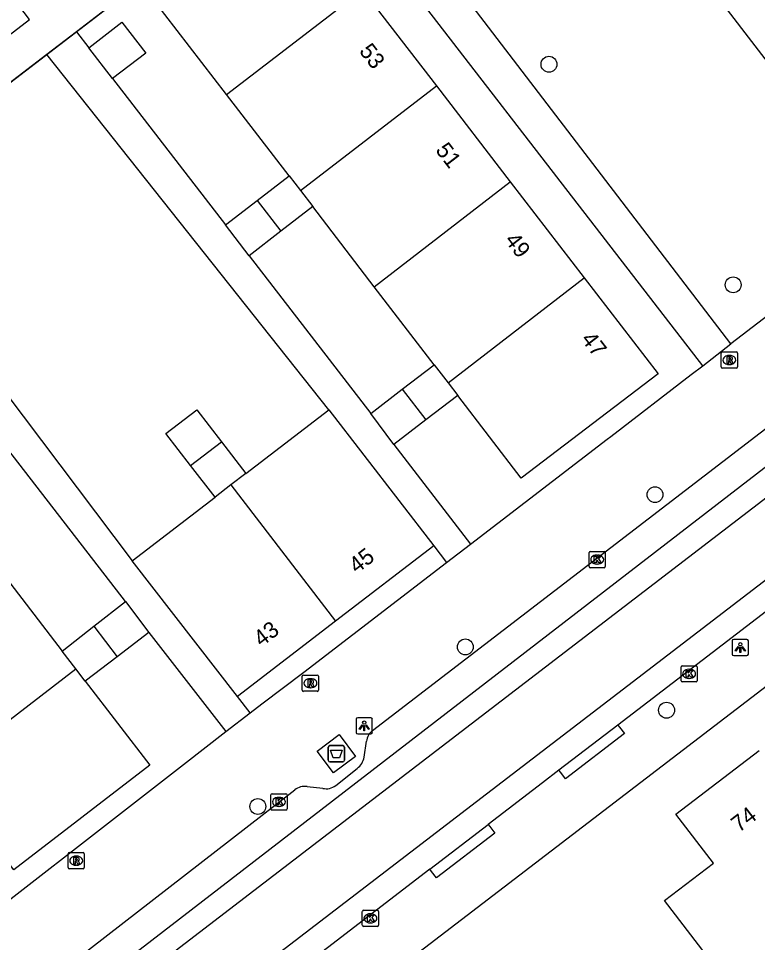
# Model space of a CAD drawing. Extents: x 159353 to 160616, y 385893 to 387321.
# Drawn here: x 160190.3 to 160235.9, y 386719 to 386775.9 of the extents above; entities that cross this region are included whole.
import ezdxf

# ---------------------------------------------------------------- set-up
doc = ezdxf.new("R2010")
doc.units = 0
for name, color, linetype in [('IMGEO_Afval_apart_plaats', 7, 'Continuous'), ('IMGEO_Boom', 7, 'Continuous'), ('IMGEO_Erf', 7, 'Continuous'), ('IMGEO_Hek', 7, 'Continuous'), ('IMGEO_Kolk', 7, 'Continuous'), ('IMGEO_Lichtpunt', 7, 'Continuous'), ('IMGEO_Pand', 7, 'Continuous'), ('IMGEO_Pand_nummerreeks', 7, 'Continuous'), ('IMGEO_Rijbaan_lokaal_gesloten', 7, 'Continuous'), ('IMGEO_Rioolput', 7, 'Continuous'), ('IMGEO_Voetpad_gesloten', 7, 'Continuous'), ('IMGEO_Voetpad_open', 7, 'Continuous')]:
    doc.layers.add(name, color=color, linetype=linetype)

msp = doc.modelspace()

# ---------------------------------------------------------------- linework, layer by layer
at = {"layer": 'IMGEO_Afval_apart_plaats'}
for p, q in [((160209.415, 386730.226), (160209.415, 386731.026)), ((160209.415, 386731.026), (160209.415, 386730.226)), ((160209.515, 386731.126), (160210.305, 386731.126)), ((160210.305, 386731.126), (160209.515, 386731.126)), ((160210.405, 386731.026), (160210.405, 386730.226)), ((160210.405, 386730.226), (160210.405, 386731.026)), ((160210.305, 386730.126), (160209.515, 386730.126)), ((160209.515, 386730.126), (160210.305, 386730.126))]:
    msp.add_line(p, q, dxfattribs=at)
msp.add_lwpolyline([(160209.558, 386730.84), (160210.262, 386730.84), (160210.113, 386730.37), (160209.707, 386730.37), (160209.558, 386730.84)], dxfattribs=at)
for centre, start, end in [((160209.515, 386731.026), 90, 180), ((160209.515, 386731.026), 90, 180), ((160210.305, 386731.026), 0, 90), ((160210.305, 386731.026), 360, 90), ((160209.515, 386730.226), 180, 270), ((160209.515, 386730.226), 180, 270), ((160210.305, 386730.226), 270, 0), ((160210.305, 386730.226), 270, 0)]:
    msp.add_arc(centre, 0.1, start, end, dxfattribs=at)
at = {"layer": 'IMGEO_Boom'}
for centre in [(160223.011, 386773.098), (160234.359, 386759.508), (160229.544, 386746.586), (160217.858, 386737.206), (160230.257, 386733.307), (160205.077, 386727.378)]:
    msp.add_circle(centre, 0.489, dxfattribs=at)
at = {"layer": 'IMGEO_Erf'}
for points in [[(160208.162, 386786.037), (160193.904, 386775.103)], [(160192.069, 386773.695), (160180.497, 386764.821)]]:
    msp.add_lwpolyline(points, dxfattribs=at)
at = {"layer": 'IMGEO_Hek'}
msp.add_lwpolyline([(160210.231, 386787.624), (160170.044, 386756.805), (160167.142, 386754.601)], dxfattribs=at)
at = {"layer": 'IMGEO_Kolk'}
for p, q in [((160225.481, 386742.161), (160225.481, 386743.013)), ((160225.556, 386743.087), (160226.408, 386743.087)), ((160226.482, 386743.013), (160226.482, 386742.161)), ((160225.969, 386742.867), (160225.994, 386742.867)), ((160226.408, 386742.087), (160225.556, 386742.087)), ((160225.992, 386742.307), (160225.967, 386742.307)), ((160231.148, 386735.121), (160231.148, 386735.973)), ((160231.223, 386736.047), (160232.075, 386736.047)), ((160231.636, 386735.827), (160231.661, 386735.827)), ((160232.149, 386735.973), (160232.149, 386735.121)), ((160232.075, 386735.047), (160231.223, 386735.047)), ((160231.659, 386735.267), (160231.634, 386735.267)), ((160205.952, 386728.161), (160206.804, 386728.161)), ((160205.877, 386727.235), (160205.877, 386728.087)), ((160206.365, 386727.941), (160206.39, 386727.941)), ((160206.878, 386728.087), (160206.878, 386727.235)), ((160206.804, 386727.161), (160205.952, 386727.161)), ((160206.388, 386727.381), (160206.363, 386727.381)), ((160211.513, 386720.062), (160211.513, 386720.914)), ((160211.588, 386720.988), (160212.44, 386720.988)), ((160212.001, 386720.768), (160212.026, 386720.768)), ((160212.514, 386720.914), (160212.514, 386720.062)), ((160212.024, 386720.208), (160211.999, 386720.208)), ((160212.44, 386719.988), (160211.588, 386719.988))]:
    msp.add_line(p, q, dxfattribs=at)
for points in [[(160225.481, 386742.161), (160225.481, 386743.013)], [(160225.556, 386743.087), (160226.408, 386743.087)], [(160226.482, 386743.013), (160226.482, 386742.161)], [(160225.802, 386742.787), (160225.925, 386742.787), (160225.925, 386742.636), (160226.055, 386742.787), (160226.219, 386742.787), (160226.073, 386742.636), (160226.226, 386742.387), (160226.074, 386742.387), (160225.989, 386742.551), (160225.925, 386742.484), (160225.925, 386742.387), (160225.802, 386742.387), (160225.802, 386742.787)], [(160226.408, 386742.087), (160225.556, 386742.087)], [(160231.148, 386735.121), (160231.148, 386735.973)], [(160231.223, 386736.047), (160232.075, 386736.047)], [(160231.469, 386735.747), (160231.592, 386735.747), (160231.592, 386735.596), (160231.722, 386735.747), (160231.886, 386735.747), (160231.74, 386735.596), (160231.893, 386735.347), (160231.741, 386735.347), (160231.656, 386735.511), (160231.592, 386735.444), (160231.592, 386735.347), (160231.469, 386735.347), (160231.469, 386735.747)], [(160232.149, 386735.973), (160232.149, 386735.121)], [(160232.075, 386735.047), (160231.223, 386735.047)], [(160205.952, 386728.161), (160206.804, 386728.161)], [(160205.877, 386727.235), (160205.877, 386728.087)], [(160206.198, 386727.861), (160206.321, 386727.861), (160206.321, 386727.71), (160206.451, 386727.861), (160206.615, 386727.861), (160206.469, 386727.71), (160206.622, 386727.461), (160206.47, 386727.461), (160206.385, 386727.625), (160206.321, 386727.558), (160206.321, 386727.461), (160206.198, 386727.461), (160206.198, 386727.861)], [(160206.878, 386728.087), (160206.878, 386727.235)], [(160206.804, 386727.161), (160205.952, 386727.161)], [(160211.513, 386720.062), (160211.513, 386720.914)], [(160211.588, 386720.988), (160212.44, 386720.988)], [(160212.514, 386720.914), (160212.514, 386720.062)], [(160211.834, 386720.688), (160211.957, 386720.688), (160211.957, 386720.537), (160212.087, 386720.688), (160212.251, 386720.688), (160212.105, 386720.537), (160212.258, 386720.288), (160212.106, 386720.288), (160212.021, 386720.452), (160211.957, 386720.385), (160211.957, 386720.288), (160211.834, 386720.288), (160211.834, 386720.688)], [(160212.44, 386719.988), (160211.588, 386719.988)]]:
    msp.add_lwpolyline(points, dxfattribs=at)
for centre, start, end in [((160225.558, 386743.011), 91.552, 178.448), ((160225.558, 386743.011), 91.552, 178.448), ((160226.406, 386743.011), 1.552, 88.448), ((160226.406, 386743.011), 1.552, 88.448), ((160225.558, 386742.163), 181.552, 268.448), ((160225.558, 386742.163), 181.552, 268.448), ((160226.406, 386742.163), 271.552, 358.448), ((160226.406, 386742.163), 271.552, 358.448), ((160231.225, 386735.971), 91.552, 178.448), ((160231.225, 386735.971), 91.552, 178.448), ((160232.073, 386735.971), 1.552, 88.448), ((160232.073, 386735.971), 1.552, 88.448), ((160231.225, 386735.123), 181.552, 268.448), ((160231.225, 386735.123), 181.552, 268.448), ((160232.073, 386735.123), 271.552, 358.448), ((160232.073, 386735.123), 271.552, 358.448), ((160205.954, 386728.085), 91.552, 178.448), ((160205.954, 386728.085), 91.552, 178.448), ((160206.802, 386728.085), 1.552, 88.448), ((160206.802, 386728.085), 1.552, 88.448), ((160205.954, 386727.237), 181.552, 268.448), ((160205.954, 386727.237), 181.552, 268.448), ((160206.802, 386727.237), 271.552, 358.448), ((160206.802, 386727.237), 271.552, 358.448), ((160211.59, 386720.912), 91.552, 178.448), ((160211.59, 386720.912), 91.552, 178.448), ((160212.438, 386720.912), 1.552, 88.448), ((160212.438, 386720.912), 1.552, 88.448), ((160211.59, 386720.064), 181.552, 268.448), ((160211.59, 386720.064), 181.552, 268.448), ((160212.438, 386720.064), 271.552, 358.448), ((160212.438, 386720.064), 271.552, 358.448)]:
    msp.add_arc(centre, 0.0765, start, end, dxfattribs=at)
for centre, major_axis, ratio, start_param, end_param in [((160225.968, 386742.587), (-0.387, 0.002), 0.722429, 4.712389, 7.853982), ((160225.993, 386742.587), (-0.39, 0.002), 0.717154, 1.570796, 4.712389), ((160231.635, 386735.547), (-0.387, 0.002), 0.722429, 4.712389, 7.853982), ((160231.66, 386735.547), (-0.39, 0.002), 0.717154, 1.570796, 4.712389), ((160206.364, 386727.661), (-0.387, 0.002), 0.722429, 4.712389, 7.853982), ((160206.389, 386727.661), (-0.39, 0.002), 0.717154, 1.570796, 4.712389), ((160212, 386720.488), (-0.387, 0.002), 0.722429, 4.712389, 7.853982), ((160212.025, 386720.488), (-0.39, 0.002), 0.717154, 1.570796, 4.712389)]:
    msp.add_ellipse(centre, major_axis=major_axis, ratio=ratio, start_param=start_param, end_param=end_param, dxfattribs=at)
at = {"layer": 'IMGEO_Lichtpunt'}
for p, q in [((160234.301, 386737.573), (160234.301, 386736.766)), ((160234.301, 386737.573), (160234.301, 386736.766)), ((160235.203, 386737.668), (160234.395, 386737.668)), ((160235.203, 386737.668), (160234.395, 386737.668)), ((160235.297, 386736.766), (160235.297, 386737.573)), ((160235.297, 386736.766), (160235.297, 386737.573)), ((160234.395, 386736.672), (160235.203, 386736.672)), ((160234.395, 386736.672), (160235.203, 386736.672)), ((160211.133, 386732.747), (160211.133, 386731.94)), ((160211.133, 386732.747), (160211.133, 386731.94)), ((160212.035, 386732.842), (160211.227, 386732.842)), ((160212.035, 386732.842), (160211.227, 386732.842)), ((160212.129, 386731.94), (160212.129, 386732.747)), ((160212.129, 386731.94), (160212.129, 386732.747)), ((160211.227, 386731.846), (160212.035, 386731.846)), ((160211.227, 386731.846), (160212.035, 386731.846))]:
    msp.add_line(p, q, dxfattribs=at)
for points in [[(160234.675, 386737.237), (160234.714, 386737.209), (160234.526, 386736.947), (160234.488, 386736.974), (160234.675, 386737.237)], [(160234.887, 386737.209), (160234.925, 386737.236), (160235.112, 386736.974), (160235.073, 386736.946), (160234.887, 386737.209)], [(160234.777, 386737.189), (160234.824, 386737.189), (160234.824, 386736.867), (160234.777, 386736.867), (160234.777, 386737.189)], [(160211.507, 386732.411), (160211.546, 386732.383), (160211.358, 386732.121), (160211.32, 386732.148), (160211.507, 386732.411)], [(160211.609, 386732.363), (160211.656, 386732.363), (160211.656, 386732.041), (160211.609, 386732.041), (160211.609, 386732.363)], [(160211.719, 386732.383), (160211.757, 386732.41), (160211.944, 386732.148), (160211.905, 386732.12), (160211.719, 386732.383)]]:
    msp.add_lwpolyline(points, dxfattribs=at)
for centre in [(160234.8, 386737.371), (160211.632, 386732.545)]:
    msp.add_circle(centre, 0.0994, dxfattribs=at)
for centre, start, end in [((160234.395, 386737.573), 90, 180), ((160234.395, 386737.573), 90, 180), ((160235.203, 386737.573), 0, 90), ((160235.203, 386737.573), 0, 90), ((160234.395, 386736.766), 180, 270), ((160234.395, 386736.766), 180, 270), ((160235.203, 386736.766), 270, 0), ((160235.203, 386736.766), 270, 360), ((160211.227, 386732.747), 90, 180), ((160211.227, 386732.747), 90, 180), ((160212.035, 386732.747), 0, 90), ((160212.035, 386732.747), 0, 90), ((160211.227, 386731.94), 180, 270), ((160211.227, 386731.94), 180, 270), ((160212.035, 386731.94), 270, 0), ((160212.035, 386731.94), 270, 360)]:
    msp.add_arc(centre, 0.0946, start, end, dxfattribs=at)
at = {"layer": 'IMGEO_Pand'}
for points in [[(160239, 386789.048), (160250.864, 386773.572), (160241.642, 386766.505), (160229.78, 386781.982)], [(160203.149, 386771.235), (160198.587, 386777.172), (160206.966, 386783.595), (160211.52, 386777.681)], [(160191.003, 386775.862), (160189.133, 386778.301), (160186.339, 386776.158), (160188.209, 386773.719), (160191.003, 386775.862)], [(160203.149, 386771.235), (160211.52, 386777.681)], [(160211.52, 386777.681), (160216.074, 386771.767)], [(160194.658, 386774.12), (160196.7, 386775.686), (160198.184, 386773.776), (160196.129, 386772.223)], [(160196.129, 386772.223), (160194.658, 386774.12)], [(160207.697, 386765.317), (160216.074, 386771.767)], [(160216.074, 386771.767), (160220.627, 386765.854)], [(160206.999, 386766.224), (160203.149, 386771.235)], [(160205.031, 386764.71), (160206.999, 386766.224)], [(160206.999, 386766.224), (160207.697, 386765.317)], [(160212.244, 386759.398), (160220.627, 386765.854)], [(160220.627, 386765.854), (160225.181, 386759.94)], [(160207.697, 386765.317), (160208.457, 386764.327)], [(160203.074, 386763.205), (160205.031, 386764.71)], [(160205.031, 386764.71), (160206.498, 386762.812)], [(160208.457, 386764.327), (160206.498, 386762.812)], [(160212.244, 386759.398), (160208.457, 386764.327)], [(160204.538, 386761.298), (160203.074, 386763.205)], [(160206.498, 386762.812), (160204.538, 386761.298)], [(160216.792, 386753.48), (160225.181, 386759.94)], [(160225.181, 386759.94), (160229.735, 386754.026), (160221.301, 386747.612), (160217.388, 386752.704)], [(160215.947, 386754.579), (160212.244, 386759.398)], [(160213.973, 386753.075), (160215.947, 386754.579)], [(160215.947, 386754.579), (160216.792, 386753.48)], [(160216.792, 386753.48), (160217.388, 386752.704)], [(160212.028, 386751.594), (160213.973, 386753.075)], [(160213.973, 386753.075), (160215.422, 386751.191)], [(160217.388, 386752.704), (160215.422, 386751.191)], [(160200.925, 386748.385), (160199.399, 386750.348), (160201.323, 386751.808), (160202.829, 386749.847)], [(160204.335, 386747.887), (160209.446, 386751.81)], [(160209.446, 386751.81), (160215.914, 386743.439)], [(160213.455, 386749.679), (160212.028, 386751.594)], [(160215.422, 386751.191), (160213.455, 386749.679)], [(160200.925, 386748.385), (160202.829, 386749.847)], [(160202.829, 386749.847), (160204.335, 386747.887)], [(160202.443, 386746.434), (160200.925, 386748.385)], [(160204.335, 386747.887), (160203.42, 386747.184)], [(160203.42, 386747.184), (160202.443, 386746.434)], [(160203.42, 386747.184), (160209.865, 386738.793)], [(160197.342, 386742.518), (160202.443, 386746.434)], [(160215.914, 386743.439), (160209.865, 386738.793)], [(160203.816, 386734.147), (160197.342, 386742.518)], [(160189.315, 386741.767), (160193.019, 386736.955)], [(160194.969, 386738.484), (160196.917, 386740.013)], [(160196.917, 386740.013), (160198.367, 386738.1)], [(160193.019, 386736.955), (160194.969, 386738.484)], [(160194.969, 386738.484), (160196.405, 386736.603)], [(160209.865, 386738.793), (160203.816, 386734.147)], [(160198.367, 386738.1), (160196.405, 386736.603)], [(160193.87, 386735.85), (160193.019, 386736.955)], [(160196.405, 386736.603), (160194.442, 386735.106)], [(160185.491, 386729.4), (160193.87, 386735.85)], [(160194.442, 386735.106), (160193.87, 386735.85)], [(160194.442, 386735.106), (160198.424, 386729.933), (160190.046, 386723.483), (160185.491, 386729.4)], [(160241.795, 386723.21), (160238.499, 386720.688), (160239.712, 386719.101), (160234.874, 386715.398), (160233.174, 386717.616), (160230.133, 386721.585), (160233.157, 386723.895), (160230.828, 386726.897), (160235.954, 386730.824)]]:
    msp.add_lwpolyline(points, dxfattribs=at)
at = {"layer": 'IMGEO_Rijbaan_lokaal_gesloten'}
for points in [[(160263.243, 386766.961), (160189.942, 386710.759), (160139.601, 386672.162)], [(160138.724, 386673.278), (160189.088, 386711.883), (160260.208, 386766.688)], [(160265.721, 386763.827), (160225.41, 386732.911), (160191.799, 386707.177), (160192.024, 386706.88), (160192.757, 386705.91)], [(160236.417, 386739.403), (160227.259, 386732.396)], [(160227.259, 386732.396), (160223.626, 386729.616)], [(160223.626, 386729.616), (160222.61, 386728.839), (160219.27, 386726.272)], [(160215.677, 386723.511), (160219.27, 386726.272)], [(160215.677, 386723.511), (160206.09, 386716.144)]]:
    msp.add_lwpolyline(points, dxfattribs=at)
at = {"layer": 'IMGEO_Rioolput'}
for p, q in [((160233.624, 386754.453), (160233.624, 386755.305)), ((160233.699, 386755.379), (160234.551, 386755.379)), ((160234.112, 386755.159), (160234.137, 386755.159)), ((160234.625, 386755.305), (160234.625, 386754.453)), ((160234.551, 386754.379), (160233.699, 386754.379)), ((160234.135, 386754.599), (160234.11, 386754.599)), ((160207.813, 386734.545), (160207.813, 386735.397)), ((160207.888, 386735.471), (160208.74, 386735.471)), ((160208.301, 386735.251), (160208.326, 386735.251)), ((160208.814, 386735.397), (160208.814, 386734.545)), ((160208.74, 386734.471), (160207.888, 386734.471)), ((160208.324, 386734.691), (160208.299, 386734.691)), ((160193.384, 386723.612), (160193.384, 386724.464)), ((160193.459, 386724.538), (160194.311, 386724.538)), ((160193.872, 386724.318), (160193.897, 386724.318)), ((160194.385, 386724.464), (160194.385, 386723.612)), ((160193.895, 386723.758), (160193.87, 386723.758)), ((160194.311, 386723.538), (160193.459, 386723.538))]:
    msp.add_line(p, q, dxfattribs=at)
for points in [[(160233.624, 386754.453), (160233.624, 386755.305)], [(160233.699, 386755.379), (160234.551, 386755.379)], [(160234.213, 386755.077), (160233.961, 386755.079), (160233.961, 386754.679)], [(160234.139, 386754.998), (160234.085, 386754.998), (160234.085, 386754.917)], [(160234.085, 386754.917), (160234.137, 386754.917)], [(160234.625, 386755.305), (160234.625, 386754.453)], [(160234.551, 386754.379), (160233.699, 386754.379)], [(160233.961, 386754.679), (160234.085, 386754.679), (160234.085, 386754.841), (160234.096, 386754.841)], [(160234.143, 386754.812), (160234.214, 386754.679), (160234.354, 386754.679), (160234.289, 386754.805)], [(160207.813, 386734.545), (160207.813, 386735.397)], [(160207.888, 386735.471), (160208.74, 386735.471)], [(160208.402, 386735.169), (160208.15, 386735.171), (160208.15, 386734.771)], [(160208.328, 386735.09), (160208.274, 386735.09), (160208.274, 386735.009)], [(160208.274, 386735.009), (160208.326, 386735.009)], [(160208.814, 386735.397), (160208.814, 386734.545)], [(160208.74, 386734.471), (160207.888, 386734.471)], [(160208.15, 386734.771), (160208.274, 386734.771), (160208.274, 386734.933), (160208.285, 386734.933)], [(160208.332, 386734.904), (160208.403, 386734.771), (160208.543, 386734.771), (160208.478, 386734.897)], [(160193.384, 386723.612), (160193.384, 386724.464)], [(160193.459, 386724.538), (160194.311, 386724.538)], [(160193.973, 386724.236), (160193.721, 386724.238), (160193.721, 386723.838)], [(160193.899, 386724.157), (160193.845, 386724.157), (160193.845, 386724.076)], [(160194.385, 386724.464), (160194.385, 386723.612)], [(160193.721, 386723.838), (160193.845, 386723.838), (160193.845, 386724), (160193.856, 386724)], [(160193.845, 386724.076), (160193.897, 386724.076)], [(160193.903, 386723.971), (160193.974, 386723.838), (160194.114, 386723.838), (160194.049, 386723.964)], [(160194.311, 386723.538), (160193.459, 386723.538)]]:
    msp.add_lwpolyline(points, dxfattribs=at)
for centre, radius, start, end in [((160233.701, 386755.303), 0.0765, 91.552, 178.448), ((160233.701, 386755.303), 0.0765, 91.552, 178.448), ((160234.121, 386755.106), 0.19, 274.7715, 282.9687), ((160234.145, 386754.902), 0.0964, 77.0061, 93.1865), ((160234.159, 386754.959), 0.0378, 276.6634, 79.6772), ((160234.212, 386754.967), 0.109, 350.3612, 89.416), ((160234.21, 386754.967), 0.112, 277.5842, 350.9817), ((160234.549, 386755.303), 0.0765, 1.552, 88.448), ((160234.549, 386755.303), 0.0765, 1.552, 88.448), ((160233.701, 386754.455), 0.0765, 181.552, 268.448), ((160233.701, 386754.455), 0.0765, 181.552, 268.448), ((160234.095, 386754.788), 0.0533, 26.0293, 88.6989), ((160234.194, 386754.752), 0.108, 29.5134, 73.7905), ((160234.549, 386754.455), 0.0765, 271.552, 358.448), ((160234.549, 386754.455), 0.0765, 271.552, 358.448), ((160207.89, 386735.395), 0.0765, 91.552, 178.448), ((160207.89, 386735.395), 0.0765, 91.552, 178.448), ((160208.31, 386735.198), 0.19, 274.7715, 282.9687), ((160208.334, 386734.994), 0.0964, 77.0061, 93.1865), ((160208.348, 386735.051), 0.0378, 276.6634, 79.6772), ((160208.401, 386735.059), 0.109, 350.3612, 89.416), ((160208.399, 386735.059), 0.112, 277.5842, 350.9817), ((160208.738, 386735.395), 0.0765, 1.552, 88.448), ((160208.738, 386735.395), 0.0765, 1.552, 88.448), ((160207.89, 386734.547), 0.0765, 181.552, 268.448), ((160207.89, 386734.547), 0.0765, 181.552, 268.448), ((160208.284, 386734.88), 0.0533, 26.0293, 88.6989), ((160208.383, 386734.844), 0.108, 29.5134, 73.7905), ((160208.738, 386734.547), 0.0765, 271.552, 358.448), ((160208.738, 386734.547), 0.0765, 271.552, 358.448), ((160193.461, 386724.462), 0.0765, 91.552, 178.448), ((160193.461, 386724.462), 0.0765, 91.552, 178.448), ((160193.905, 386724.061), 0.0964, 77.0061, 93.1865), ((160193.919, 386724.118), 0.0378, 276.6634, 79.6772), ((160193.972, 386724.126), 0.109, 350.3612, 89.416), ((160194.309, 386724.462), 0.0765, 1.552, 88.448), ((160194.309, 386724.462), 0.0765, 1.552, 88.448), ((160193.461, 386723.614), 0.0765, 181.552, 268.448), ((160193.461, 386723.614), 0.0765, 181.552, 268.448), ((160193.855, 386723.947), 0.0533, 26.0293, 88.6989), ((160193.881, 386724.265), 0.19, 274.7715, 282.9687), ((160193.97, 386724.126), 0.112, 277.5842, 350.9817), ((160193.954, 386723.911), 0.108, 29.5134, 73.7905), ((160194.309, 386723.614), 0.0765, 271.552, 358.448), ((160194.309, 386723.614), 0.0765, 271.552, 358.448)]:
    msp.add_arc(centre, radius, start, end, dxfattribs=at)
for centre, major_axis, ratio, start_param, end_param in [((160234.111, 386754.879), (-0.387, 0.002), 0.722429, 4.712389, 7.853982), ((160234.136, 386754.879), (-0.39, 0.002), 0.717154, 1.570796, 4.712389), ((160208.3, 386734.971), (-0.387, 0.002), 0.722429, 4.712389, 7.853982), ((160208.325, 386734.971), (-0.39, 0.002), 0.717154, 1.570796, 4.712389), ((160193.871, 386724.038), (-0.387, 0.002), 0.722429, 4.712389, 7.853982), ((160193.896, 386724.038), (-0.39, 0.002), 0.717154, 1.570796, 4.712389)]:
    msp.add_ellipse(centre, major_axis=major_axis, ratio=ratio, start_param=start_param, end_param=end_param, dxfattribs=at)
at = {"layer": 'IMGEO_Voetpad_gesloten'}
msp.add_lwpolyline([(160210.088, 386731.811), (160211.097, 386730.46), (160209.732, 386729.441), (160208.723, 386730.792), (160210.088, 386731.811)], dxfattribs=at)
at = {"layer": 'IMGEO_Voetpad_open'}
for points in [[(160234.226, 386755.873), (160218.016, 386777.04), (160217.253, 386778.043), (160210.231, 386787.624), (160208.162, 386786.037)], [(160232.487, 386754.53), (160208.162, 386786.037)], [(160193.904, 386775.103), (160192.069, 386773.695)], [(160193.904, 386775.103), (160194.658, 386774.12)], [(160209.446, 386751.81), (160192.069, 386773.695)], [(160256.273, 386772.764), (160234.226, 386755.873)], [(160196.129, 386772.223), (160203.074, 386763.205)], [(160212.149, 386732.055), (160255.309, 386765.203), (160256.349, 386765.973), (160256.563, 386766.122)], [(160180.497, 386764.821), (160197.342, 386742.518)], [(160204.538, 386761.298), (160212.028, 386751.594)], [(160265.745, 386757.237), (160256.291, 386750), (160203.329, 386709.461)], [(160232.487, 386754.53), (160234.226, 386755.873)], [(160218.171, 386743.536), (160226.59, 386750), (160226.815, 386750.172), (160231.778, 386753.983), (160232.487, 386754.53)], [(160196.917, 386740.013), (160189.388, 386749.764)], [(160213.455, 386749.679), (160218.171, 386743.536)], [(160216.704, 386742.41), (160218.171, 386743.536)], [(160215.914, 386743.439), (160216.704, 386742.41)], [(160204.593, 386733.146), (160205.315, 386733.707), (160207.912, 386735.659), (160216.704, 386742.41)], [(160198.367, 386738.1), (160203.11, 386731.994)], [(160204.593, 386733.146), (160203.816, 386734.147)], [(160203.11, 386731.994), (160204.593, 386733.146)], [(160227.259, 386732.396), (160227.363, 386732.26), (160227.667, 386731.865), (160224.037, 386729.08), (160223.733, 386729.476), (160223.626, 386729.616)], [(160183.962, 386717.123), (160184.681, 386717.681), (160200.505, 386729.971), (160203.11, 386731.994)], [(160211.617, 386730.413), (160211.772, 386731.396)], [(160209.874, 386728.679), (160211.205, 386729.724)], [(160140.136, 386676.797), (160142.896, 386678.922), (160170.499, 386700.023), (160187.951, 386713.378), (160207.353, 386728.411)], [(160208.108, 386728.606), (160209.081, 386728.496)], [(160219.27, 386726.272), (160219.376, 386726.135), (160219.68, 386725.739), (160216.084, 386722.981), (160215.78, 386723.377), (160215.677, 386723.511)]]:
    msp.add_lwpolyline(points, dxfattribs=at)
for centre, radius, start, end in [((160212.717, 386731.293), 0.951, 126.6941, 173.7599), ((160210.571, 386730.571), 1.057, 306.8129, 351.431), ((160207.975, 386727.561), 1.053, 82.7548, 126.2087), ((160209.298, 386729.364), 0.895, 255.9424, 310.0468)]:
    msp.add_arc(centre, radius, start, end, dxfattribs=at)

# ---------------------------------------------------------------- texts
at = {"layer": 'IMGEO_Pand_nummerreeks'}
for s, rotation, p in [('53', 307.5973, (160211.277, 386773.898)), ('51', 307.5973, (160215.981, 386767.79)), ('49', 307.5973, (160220.244, 386762.254)), ('47', 307.5973, (160224.945, 386756.149)), ('45', 37.5265, (160211.168, 386741.686)), ('43', 37.5265, (160205.296, 386737.175)), ('74', 37.454, (160234.721, 386725.746))]:
    msp.add_text(s, height=1, rotation=rotation, dxfattribs=at).set_placement(p)

doc.saveas('drawing.dxf')
